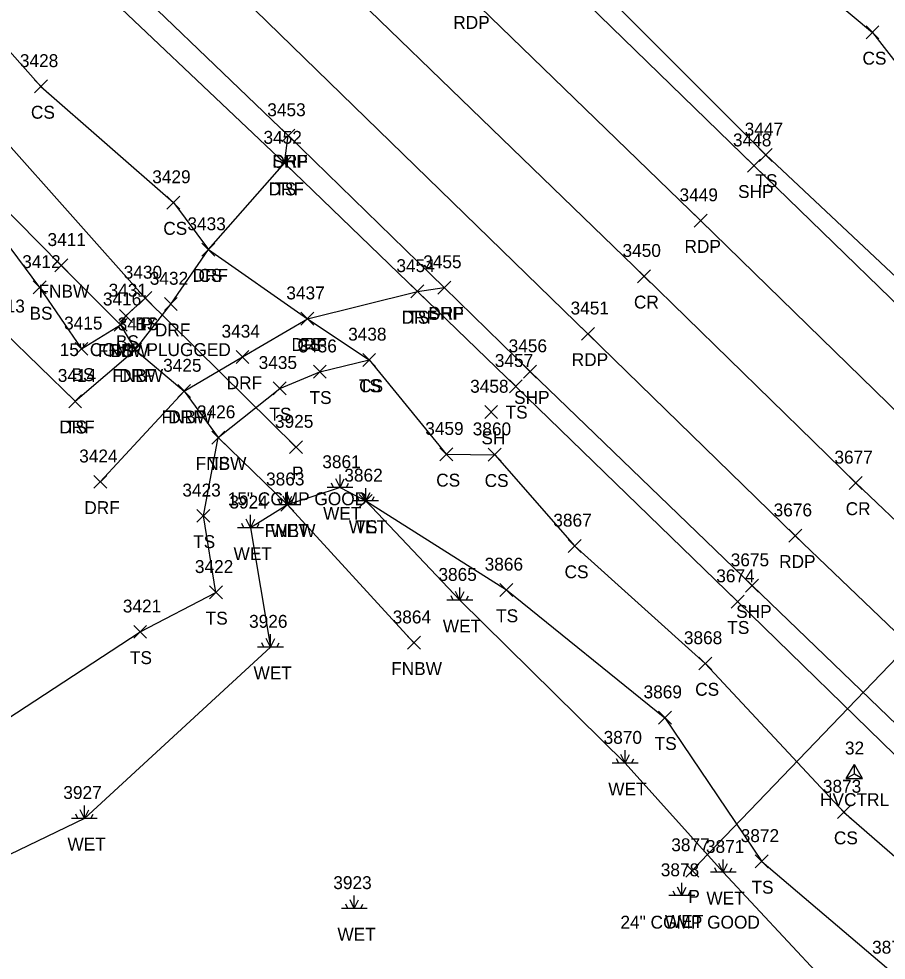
# Model space of a CAD drawing. Extents: x 1472233 to 1475777, y 540726 to 543442.
# Drawn here: x 1474151.5 to 1474285.9, y 541926.7 to 542072.6 of the extents above; entities that cross this region are included whole.
import ezdxf

# ---------------------------------------------------------------- set-up
doc = ezdxf.new("R2010")
doc.units = 0
for name, color, linetype in [('C_A', 7, 'Continuous'), ('C_I', 7, 'Continuous'), ('CPSM', 7, 'Continuous'), ('D_A', 7, 'Continuous'), ('D_C', 7, 'Continuous'), ('D_I', 7, 'Continuous'), ('D_TIC', 7, 'Continuous'), ('DCP', 7, 'Continuous'), ('L_A', 7, 'Continuous'), ('L_I', 7, 'Continuous'), ('L_TIC', 7, 'Continuous'), ('LELB', 7, 'Continuous'), ('LFNC', 7, 'Continuous'), ('LWET', 7, 'Continuous'), ('P_A', 7, 'Continuous'), ('P_I', 7, 'Continuous'), ('P_TIC', 7, 'Continuous'), ('PET', 7, 'Continuous'), ('PRC', 7, 'Continuous'), ('PSP', 7, 'Continuous'), ('R_A', 7, 'Continuous'), ('R_I', 7, 'Continuous'), ('R_TIC', 7, 'Continuous'), ('RDF', 7, 'Continuous')]:
    doc.layers.add(name, color=color, linetype=linetype)

msp = doc.modelspace()

# ---------------------------------------------------------------- linework, layer by layer
at = {"layer": 'CPSM'}
for p, q in [((1474279.74, 541954.87), (1474280.99, 541957.03)), ((1474282.24, 541954.87), (1474280.99, 541957.03)), ((1474280.99, 541955.59), (1474280.99, 541957.03)), ((1474279.74, 541954.87), (1474280.99, 541955.59)), ((1474280.99, 541955.59), (1474280.99, 541955.59)), ((1474280.99, 541955.59), (1474282.24, 541954.87)), ((1474279.74, 541954.87), (1474282.24, 541954.87))]:
    msp.add_line(p, q, dxfattribs=at)
at = {"layer": 'D_TIC'}
for points in [[(1474170.11, 542028.35), (1474172.11, 542030.35)], [(1474172.11, 542028.35), (1474170.11, 542030.35)], [(1474193.46, 542005.23), (1474195.46, 542007.23)], [(1474195.46, 542005.23), (1474193.46, 542007.23)], [(1474254.88, 541939.59), (1474256.88, 541941.59)], [(1474256.88, 541939.59), (1474254.88, 541941.59)]]:
    msp.add_lwpolyline(points, dxfattribs=at)
at = {"layer": 'DCP'}
for points in [[(1474171.11, 542029.35), (1474194.46, 542006.23)], [(1474334.76, 542022.69), (1474255.88, 541940.59)]]:
    msp.add_lwpolyline(points, dxfattribs=at)
at = {"layer": 'L_TIC'}
for points in [[(1474282.81, 542069.53), (1474284.81, 542071.53)], [(1474284.81, 542069.53), (1474282.81, 542071.53)], [(1474153.93, 542061.15), (1474155.93, 542063.15)], [(1474155.93, 542061.15), (1474153.93, 542063.15)], [(1474266.25, 542050.54), (1474268.25, 542052.54)], [(1474268.25, 542050.54), (1474266.25, 542052.54)], [(1474191.68, 542049.26), (1474193.68, 542051.26)], [(1474193.68, 542049.26), (1474191.68, 542051.26)], [(1474174.45, 542043.15), (1474176.45, 542045.15)], [(1474176.45, 542043.15), (1474174.45, 542045.15)], [(1474179.89, 542035.86), (1474181.89, 542037.86)], [(1474181.89, 542035.86), (1474179.89, 542037.86)], [(1474157.08, 542033.41), (1474159.08, 542035.41)], [(1474159.08, 542033.41), (1474157.08, 542035.41)], [(1474153.72, 542029.99), (1474155.72, 542031.99)], [(1474155.72, 542029.99), (1474153.72, 542031.99)], [(1474212.28, 542029.37), (1474214.28, 542031.37)], [(1474214.28, 542029.37), (1474212.28, 542031.37)], [(1474170.11, 542028.35), (1474172.11, 542030.35)], [(1474172.11, 542028.35), (1474170.11, 542030.35)], [(1474167.11, 542025.57), (1474169.11, 542027.57)], [(1474169.11, 542025.57), (1474167.11, 542027.57)], [(1474167.11, 542025.57), (1474169.11, 542027.57)], [(1474169.11, 542025.57), (1474167.11, 542027.57)], [(1474195.22, 542025.14), (1474197.22, 542027.14)], [(1474197.22, 542025.14), (1474195.22, 542027.14)], [(1474166.28, 542024.2), (1474168.28, 542026.2)], [(1474168.28, 542024.2), (1474166.28, 542026.2)], [(1474166.28, 542024.2), (1474168.28, 542026.2)], [(1474168.28, 542024.2), (1474166.28, 542026.2)], [(1474160.22, 542020.47), (1474162.22, 542022.47)], [(1474162.22, 542020.47), (1474160.22, 542022.47)], [(1474168.52, 542020.33), (1474170.52, 542022.33)], [(1474170.52, 542020.33), (1474168.52, 542022.33)], [(1474204.8, 542018.75), (1474206.8, 542020.75)], [(1474206.8, 542018.75), (1474204.8, 542020.75)], [(1474204.8, 542018.75), (1474206.8, 542020.75)], [(1474206.8, 542018.75), (1474204.8, 542020.75)], [(1474197.16, 542016.92), (1474199.16, 542018.92)], [(1474199.16, 542016.92), (1474197.16, 542018.92)], [(1474227.53, 542014.66), (1474229.53, 542016.66)], [(1474229.53, 542014.66), (1474227.53, 542016.66)], [(1474176.13, 542013.92), (1474178.13, 542015.92)], [(1474178.13, 542013.92), (1474176.13, 542015.92)], [(1474190.93, 542014.35), (1474192.93, 542016.35)], [(1474192.93, 542014.35), (1474190.93, 542016.35)], [(1474159.23, 542012.35), (1474161.23, 542014.35)], [(1474161.23, 542012.35), (1474159.23, 542014.35)], [(1474223.71, 542010.67), (1474225.71, 542012.67)], [(1474225.71, 542010.67), (1474223.71, 542012.67)], [(1474181.42, 542006.71), (1474183.42, 542008.71)], [(1474183.42, 542006.71), (1474181.42, 542008.71)], [(1474181.42, 542006.71), (1474183.42, 542008.71)], [(1474183.42, 542006.71), (1474181.42, 542008.71)], [(1474216.75, 542004.12), (1474218.75, 542006.12)], [(1474218.75, 542004.12), (1474216.75, 542006.12)], [(1474224.25, 542004.06), (1474226.25, 542006.06)], [(1474226.25, 542004.06), (1474224.25, 542006.06)], [(1474192.13, 541996.3), (1474194.13, 541998.3)], [(1474194.13, 541996.3), (1474192.13, 541998.3)], [(1474204.26, 541996.89), (1474206.26, 541998.89)], [(1474206.26, 541996.89), (1474204.26, 541998.89)], [(1474179.11, 541994.58), (1474181.11, 541996.58)], [(1474181.11, 541994.58), (1474179.11, 541996.58)], [(1474236.64, 541989.91), (1474238.64, 541991.91)], [(1474238.64, 541989.91), (1474236.64, 541991.91)], [(1474181.05, 541982.72), (1474183.05, 541984.72)], [(1474183.05, 541982.72), (1474181.05, 541984.72)], [(1474226.06, 541983.09), (1474228.06, 541985.09)], [(1474228.06, 541983.09), (1474226.06, 541985.09)], [(1474261.89, 541981.28), (1474263.89, 541983.28)], [(1474263.89, 541981.28), (1474261.89, 541983.28)], [(1474169.31, 541976.6), (1474171.31, 541978.6)], [(1474171.31, 541976.6), (1474169.31, 541978.6)], [(1474211.74, 541974.91), (1474213.74, 541976.91)], [(1474213.74, 541974.91), (1474211.74, 541976.91)], [(1474256.88, 541971.69), (1474258.88, 541973.69)], [(1474258.88, 541971.69), (1474256.88, 541973.69)], [(1474250.63, 541963.29), (1474252.63, 541965.29)], [(1474252.63, 541963.29), (1474250.63, 541965.29)], [(1474278.37, 541948.66), (1474280.37, 541950.66)], [(1474280.37, 541948.66), (1474278.37, 541950.66)], [(1474265.64, 541941.01), (1474267.64, 541943.01)], [(1474267.64, 541941.01), (1474265.64, 541943.01)]]:
    msp.add_lwpolyline(points, dxfattribs=at)
at = {"layer": 'LELB'}
for points in [[(1474046.18, 542138.58), (1474035.39, 542128.34), (1474010.56, 542101.76), (1474016.27, 542091.5), (1474036.06, 542088.24), (1474062.79, 542098.44), (1474066.4, 542086.2), (1474078.97, 542085.39), (1474099.77, 542090.63), (1474103.08, 542091.61), (1474113.4, 542081.74), (1474134.18, 542058.57), (1474154.72, 542030.99), (1474161.22, 542021.47), (1474167.28, 542025.2), (1474168.11, 542026.57)], [(1474103.08, 542091.61), (1474105.31, 542095.58), (1474107.66, 542096.6), (1474118.66, 542088.08), (1474148.68, 542054.52), (1474171.11, 542029.35), (1474168.11, 542026.57)], [(1474125.34, 542095.52), (1474154.93, 542062.15), (1474175.45, 542044.15), (1474180.89, 542036.86), (1474196.22, 542026.14), (1474205.8, 542019.75), (1474217.75, 542005.12), (1474225.25, 542005.06), (1474237.64, 541990.91), (1474257.88, 541972.69), (1474279.37, 541949.66), (1474298.31, 541933.14), (1474316.5, 541912.6), (1474342.9, 541887.99), (1474376.86, 541853.41), (1474404.94, 541830.32), (1474430.71, 541805.44), (1474441.66, 541793.59), (1474448.86, 541786.81)], [(1474260.53, 542090.05), (1474283.81, 542070.53), (1474312.81, 542033.15), (1474329.32, 542023.4), (1474336.45, 542018.52), (1474336.94, 542018.71), (1474345.87, 542010.45), (1474383.63, 541975.67), (1474410.16, 541950.18), (1474438.56, 541919.08), (1474473.68, 541881.08), (1474508.63, 541844.65), (1474536.26, 541809.68), (1474575.01, 541775.44), (1474604.59, 541740.13), (1474643.87, 541699.09), (1474664.79, 541677.39), (1474673.16, 541669.86), (1474676.07, 541669.87), (1474679.13, 541672.16), (1474695.48, 541672.21)], [(1474232.76, 542086.13), (1474267.25, 542051.54), (1474301.07, 542019.81)], [(1474158.64, 542082.55), (1474192.68, 542050.26), (1474213.28, 542030.37), (1474228.53, 542015.66), (1474262.89, 541982.28), (1474289.29, 541956.59), (1474326, 541921.43), (1474352.64, 541894.41), (1474381.76, 541866.84), (1474420.45, 541829.19), (1474453.06, 541797.27), (1474482.38, 541768.5), (1474524.82, 541728.88), (1474561.39, 541692.63), (1474594.65, 541660.67), (1474617.11, 541637.95), (1474633.59, 541620.82)], [(1474112.24, 542080), (1474130.35, 542054.53), (1474149.18, 542024.11), (1474160.23, 542013.35)], [(1474148.12, 541963.09), (1474170.31, 541977.6), (1474182.05, 541983.72), (1474180.11, 541995.58), (1474182.42, 542007.71), (1474191.93, 542015.35), (1474198.16, 542017.92), (1474205.8, 542019.75)], [(1474205.26, 541997.89), (1474227.06, 541984.09), (1474251.63, 541964.29), (1474266.64, 541942.01), (1474287, 541924.71), (1474304.4, 541901.04), (1474334.92, 541881), (1474365.06, 541844.28), (1474394.43, 541822.32), (1474422.83, 541797.75), (1474437.57, 541787.82), (1474442.57, 541779.44)]]:
    msp.add_lwpolyline(points, dxfattribs=at)
at = {"layer": 'LFNC'}
msp.add_lwpolyline([(1474091.24, 542099.31), (1474099.77, 542090.63), (1474112.24, 542080), (1474134.18, 542058.57), (1474158.08, 542034.41), (1474167.28, 542025.2), (1474169.52, 542021.33), (1474177.13, 542014.92), (1474182.42, 542007.71), (1474193.13, 541997.3), (1474212.74, 541975.91)], dxfattribs=at)
at = {"layer": 'LWET'}
for p, q in [((1474201.28, 541999.97), (1474201.28, 542001.97)), ((1474201.28, 541999.97), (1474201.28, 542001.97)), ((1474200.28, 541999.97), (1474199.95, 542000.63)), ((1474200.28, 541999.97), (1474199.95, 542000.63)), ((1474201.28, 541999.97), (1474200.61, 542001.3)), ((1474201.28, 541999.97), (1474200.61, 542001.3)), ((1474201.28, 541999.97), (1474201.95, 542001.3)), ((1474201.28, 541999.97), (1474201.95, 542001.3)), ((1474202.28, 541999.97), (1474202.61, 542000.63)), ((1474202.28, 541999.97), (1474202.61, 542000.63)), ((1474193.13, 541997.3), (1474193.13, 541999.3)), ((1474203.28, 541999.97), (1474199.28, 541999.97)), ((1474203.28, 541999.97), (1474199.28, 541999.97)), ((1474205.26, 541997.89), (1474204.59, 541999.22)), ((1474205.26, 541997.89), (1474205.26, 541999.89)), ((1474205.26, 541997.89), (1474205.93, 541999.22)), ((1474192.13, 541997.3), (1474191.79, 541997.96)), ((1474193.13, 541997.3), (1474192.46, 541998.63)), ((1474193.13, 541997.3), (1474193.79, 541998.63)), ((1474194.13, 541997.3), (1474194.46, 541997.96)), ((1474207.26, 541997.89), (1474203.26, 541997.89)), ((1474204.26, 541997.89), (1474203.93, 541998.56)), ((1474206.26, 541997.89), (1474206.59, 541998.56)), ((1474195.13, 541997.3), (1474191.13, 541997.3)), ((1474187.4, 541993.72), (1474186.73, 541995.06)), ((1474187.4, 541993.72), (1474187.4, 541995.72)), ((1474187.4, 541993.72), (1474188.06, 541995.06)), ((1474189.4, 541993.72), (1474185.4, 541993.72)), ((1474186.4, 541993.72), (1474186.06, 541994.39)), ((1474188.4, 541993.72), (1474188.73, 541994.39)), ((1474219.84, 541982.5), (1474219.84, 541984.5)), ((1474218.84, 541982.5), (1474218.5, 541983.17)), ((1474219.84, 541982.5), (1474219.17, 541983.84)), ((1474219.84, 541982.5), (1474220.5, 541983.84)), ((1474220.84, 541982.5), (1474221.17, 541983.17)), ((1474221.84, 541982.5), (1474217.84, 541982.5)), ((1474190.5, 541975.23), (1474190.5, 541977.23)), ((1474189.5, 541975.23), (1474189.17, 541975.9)), ((1474190.5, 541975.23), (1474189.84, 541976.57)), ((1474190.5, 541975.23), (1474191.17, 541976.57)), ((1474191.5, 541975.23), (1474191.84, 541975.9)), ((1474192.5, 541975.23), (1474188.5, 541975.23)), ((1474245.47, 541957.24), (1474244.81, 541958.58)), ((1474245.47, 541957.24), (1474245.47, 541959.24)), ((1474245.47, 541957.24), (1474246.14, 541958.58)), ((1474247.47, 541957.24), (1474243.47, 541957.24)), ((1474244.47, 541957.24), (1474244.14, 541957.91)), ((1474246.47, 541957.24), (1474246.81, 541957.91)), ((1474160.66, 541948.69), (1474160.33, 541949.36)), ((1474161.66, 541948.69), (1474161, 541950.02)), ((1474161.66, 541948.69), (1474161.66, 541950.69)), ((1474161.66, 541948.69), (1474162.33, 541950.02)), ((1474162.66, 541948.69), (1474163, 541949.36)), ((1474163.66, 541948.69), (1474159.66, 541948.69)), ((1474260.68, 541940.33), (1474260.68, 541942.33)), ((1474259.68, 541940.33), (1474259.35, 541941)), ((1474260.68, 541940.33), (1474260.01, 541941.67)), ((1474260.68, 541940.33), (1474261.35, 541941.67)), ((1474261.68, 541940.33), (1474262.01, 541941)), ((1474262.68, 541940.33), (1474258.68, 541940.33)), ((1474254.25, 541936.71), (1474253.58, 541938.04)), ((1474254.25, 541936.71), (1474254.25, 541938.71)), ((1474254.25, 541936.71), (1474254.91, 541938.04)), ((1474203.5, 541934.72), (1474203.5, 541936.72)), ((1474256.25, 541936.71), (1474252.25, 541936.71)), ((1474253.25, 541936.71), (1474252.91, 541937.38)), ((1474255.25, 541936.71), (1474255.58, 541937.38)), ((1474205.5, 541934.72), (1474201.5, 541934.72)), ((1474202.5, 541934.72), (1474202.17, 541935.39)), ((1474203.5, 541934.72), (1474202.84, 541936.06)), ((1474203.5, 541934.72), (1474204.17, 541936.06)), ((1474204.5, 541934.72), (1474204.84, 541935.39))]:
    msp.add_line(p, q, dxfattribs=at)
for points in [[(1474201.28, 541999.97), (1474193.13, 541997.3), (1474187.4, 541993.72), (1474190.5, 541975.23), (1474161.66, 541948.69), (1474141.28, 541938.83), (1474117.83, 541934.72), (1474098.62, 541941.34), (1474084.19, 541960.07), (1474059.14, 541956.05), (1474029.67, 541959.93), (1474001.42, 541973.92), (1473983.07, 541959.82), (1473950.12, 541912.07), (1473909.45, 541881.65), (1473881.64, 541857.75), (1473838.87, 541852.45), (1473801.01, 541830.26), (1473760.94, 541803.25), (1473684.41, 541785.97)], [(1474201.28, 541999.97), (1474205.26, 541997.89), (1474219.84, 541982.5), (1474245.47, 541957.24), (1474260.68, 541940.33), (1474280.72, 541918.86), (1474298.17, 541896.9)]]:
    msp.add_lwpolyline(points, dxfattribs=at)
at = {"layer": 'P_TIC'}
for points in [[(1474192.27, 542053.54), (1474194.27, 542055.54)], [(1474194.27, 542053.54), (1474192.27, 542055.54)], [(1474264.44, 542048.86), (1474266.44, 542050.86)], [(1474266.44, 542048.86), (1474264.44, 542050.86)], [(1474256.17, 542040.35), (1474258.17, 542042.35)], [(1474258.17, 542040.35), (1474256.17, 542042.35)], [(1474247.4, 542031.72), (1474249.4, 542033.72)], [(1474249.4, 542031.72), (1474247.4, 542033.72)], [(1474216.43, 542029.97), (1474218.43, 542031.97)], [(1474218.43, 542029.97), (1474216.43, 542031.97)], [(1474238.7, 542022.8), (1474240.7, 542024.8)], [(1474240.7, 542022.8), (1474238.7, 542024.8)], [(1474229.73, 542016.94), (1474231.73, 542018.94)], [(1474231.73, 542016.94), (1474229.73, 542018.94)], [(1474280.21, 541999.69), (1474282.21, 542001.69)], [(1474282.21, 541999.69), (1474280.21, 542001.69)], [(1474270.84, 541991.5), (1474272.84, 541993.5)], [(1474272.84, 541991.5), (1474270.84, 541993.5)], [(1474264.14, 541983.76), (1474266.14, 541985.76)], [(1474266.14, 541983.76), (1474264.14, 541985.76)]]:
    msp.add_lwpolyline(points, dxfattribs=at)
at = {"layer": 'PET'}
for points in [[(1474169.03, 542092.64), (1474239.7, 542023.8), (1474271.84, 541992.5), (1474300.43, 541965.08)], [(1474221.34, 542076.07), (1474257.17, 542041.35), (1474290.36, 542008.95)]]:
    msp.add_lwpolyline(points, dxfattribs=at)
at = {"layer": 'PRC'}
msp.add_lwpolyline([(1474177.51, 542101.4), (1474248.4, 542032.72), (1474281.21, 542000.69), (1474310.2, 541973.13)], dxfattribs=at)
at = {"layer": 'PSP'}
for points in [[(1474161.58, 542084.96), (1474193.27, 542054.54), (1474217.43, 542030.97), (1474230.73, 542017.94), (1474265.14, 541984.76), (1474291.83, 541959.1)], [(1474230.43, 542083.96), (1474265.44, 542049.86), (1474298.91, 542017.38)]]:
    msp.add_lwpolyline(points, dxfattribs=at)
at = {"layer": 'R_TIC'}
for points in [[(1474192.27, 542053.54), (1474194.27, 542055.54)], [(1474194.27, 542053.54), (1474192.27, 542055.54)], [(1474191.68, 542049.26), (1474193.68, 542051.26)], [(1474193.68, 542049.26), (1474191.68, 542051.26)], [(1474179.89, 542035.86), (1474181.89, 542037.86)], [(1474181.89, 542035.86), (1474179.89, 542037.86)], [(1474212.28, 542029.37), (1474214.28, 542031.37)], [(1474214.28, 542029.37), (1474212.28, 542031.37)], [(1474216.43, 542029.97), (1474218.43, 542031.97)], [(1474218.43, 542029.97), (1474216.43, 542031.97)], [(1474174.06, 542027.41), (1474176.06, 542029.41)], [(1474176.06, 542027.41), (1474174.06, 542029.41)], [(1474195.22, 542025.14), (1474197.22, 542027.14)], [(1474197.22, 542025.14), (1474195.22, 542027.14)], [(1474168.52, 542020.33), (1474170.52, 542022.33)], [(1474170.52, 542020.33), (1474168.52, 542022.33)], [(1474185.17, 542019.21), (1474187.17, 542021.21)], [(1474187.17, 542019.21), (1474185.17, 542021.21)], [(1474176.13, 542013.92), (1474178.13, 542015.92)], [(1474178.13, 542013.92), (1474176.13, 542015.92)], [(1474159.23, 542012.35), (1474161.23, 542014.35)], [(1474161.23, 542012.35), (1474159.23, 542014.35)], [(1474163.12, 541999.86), (1474165.12, 542001.86)], [(1474165.12, 541999.86), (1474163.12, 542001.86)]]:
    msp.add_lwpolyline(points, dxfattribs=at)
at = {"layer": 'RDF'}
for points in [[(1474160.23, 542013.35), (1474169.52, 542021.33), (1474175.06, 542028.41), (1474180.89, 542036.86), (1474192.68, 542050.26), (1474193.27, 542054.54)], [(1474164.12, 542000.86), (1474177.13, 542014.92), (1474186.17, 542020.21), (1474196.22, 542026.14), (1474213.28, 542030.37), (1474217.43, 542030.97)]]:
    msp.add_lwpolyline(points, dxfattribs=at)

# ---------------------------------------------------------------- texts
at = {"layer": 'C_A'}
msp.add_text('HVCTRL', height=2, dxfattribs=at).set_placement((1474275.68, 541950.59))
at = {"layer": 'C_I'}
msp.add_text('32', height=2, dxfattribs=at).set_placement((1474279.53, 541958.59))
at = {"layer": 'D_A'}
for p in [(1474170.49, 542024.35), (1474193.83, 542001.23), (1474255.26, 541935.59)]:
    msp.add_text('P', height=2, dxfattribs=at).set_placement(p)
at = {"layer": 'D_C'}
for s, p in [('15" CGMP PLUGGED', (1474157.84, 542020.35)), ('15" CGMP GOOD', (1474183.88, 541997.23)), ('24" CGMP GOOD', (1474244.74, 541931.59))]:
    msp.add_text(s, height=2, dxfattribs=at).set_placement(p)
at = {"layer": 'D_I'}
for s, p in [('3430', (1474167.76, 542032.35)), ('3925', (1474191.2, 542009.23)), ('3877', (1474252.62, 541943.59))]:
    msp.add_text(s, height=2, dxfattribs=at).set_placement(p)
at = {"layer": 'L_A'}
for s, p in [('CS', (1474282.25, 542065.53)), ('CS', (1474153.38, 542057.15)), ('TS', (1474265.66, 542046.54)), ('TS', (1474191.09, 542045.26)), ('CS', (1474173.89, 542039.15)), ('CS', (1474179.33, 542031.86)), ('FNBW', (1474154.55, 542029.41)), ('BS', (1474153.16, 542025.99)), ('TS', (1474211.69, 542025.37)), ('BS', (1474169.55, 542024.35)), ('BS', (1474166.55, 542021.57)), ('BS', (1474166.55, 542021.57)), ('CS', (1474194.66, 542021.14)), ('FNBW', (1474163.75, 542020.2)), ('BS', (1474165.72, 542020.2)), ('BS', (1474159.66, 542016.47)), ('FNBW', (1474165.99, 542016.33)), ('TS', (1474204.21, 542014.75)), ('CS', (1474204.24, 542014.75)), ('TS', (1474196.56, 542012.92)), ('TS', (1474190.34, 542010.35)), ('TS', (1474226.94, 542010.66)), ('FNBW', (1474173.61, 542009.92)), ('TS', (1474158.64, 542008.35)), ('SH', (1474223.2, 542006.67)), ('FNBW', (1474178.9, 542002.71)), ('TS', (1474180.83, 542002.71)), ('CS', (1474216.19, 542000.12)), ('CS', (1474223.69, 542000.06)), ('WET', (1474198.66, 541994.97)), ('WET', (1474198.66, 541994.97)), ('WET', (1474202.64, 541992.89)), ('TS', (1474203.67, 541992.89)), ('FNBW', (1474189.6, 541992.3)), ('WET', (1474190.5, 541992.3)), ('TS', (1474178.52, 541990.58)), ('WET', (1474184.78, 541988.72)), ('CS', (1474236.08, 541985.91)), ('TS', (1474180.46, 541978.72)), ('TS', (1474225.47, 541979.09)), ('WET', (1474217.21, 541977.5)), ('TS', (1474261.3, 541977.28)), ('TS', (1474168.72, 541972.6)), ('FNBW', (1474209.21, 541970.91)), ('WET', (1474187.88, 541970.23)), ('CS', (1474256.32, 541967.69)), ('TS', (1474250.04, 541959.29)), ('WET', (1474242.85, 541952.24)), ('CS', (1474277.82, 541944.66)), ('WET', (1474159.04, 541943.69)), ('TS', (1474265.05, 541937.01)), ('WET', (1474258.06, 541935.33)), ('WET', (1474251.63, 541931.71)), ('WET', (1474200.88, 541929.72))]:
    msp.add_text(s, height=2, dxfattribs=at).set_placement(p)
at = {"layer": 'L_I'}
for s, p in [('3428', (1474151.67, 542065.15)), ('3447', (1474263.99, 542054.54)), ('3452', (1474189.42, 542053.26)), ('3429', (1474172.18, 542047.15)), ('3433', (1474177.63, 542039.86)), ('3411', (1474155.95, 542037.41)), ('3412', (1474152.03, 542033.99)), ('3430', (1474167.76, 542032.35)), ('3454', (1474210.02, 542033.37)), ('3431', (1474165.42, 542029.57)), ('3431', (1474165.42, 542029.57)), ('3437', (1474192.96, 542029.14)), ('3416', (1474164.53, 542028.2)), ('3416', (1474164.53, 542028.2)), ('3413', (1474146.49, 542027.11)), ('3415', (1474158.52, 542024.47)), ('3417', (1474166.82, 542024.33)), ('3438', (1474202.54, 542022.75)), ('3438', (1474202.54, 542022.75)), ('3436', (1474194.84, 542020.92)), ('3425', (1474173.87, 542017.92)), ('3435', (1474188.67, 542018.35)), ('3457', (1474225.27, 542018.66)), ('3414', (1474157.54, 542016.35)), ('3458', (1474221.45, 542014.67)), ('3426', (1474179.11, 542010.71)), ('3426', (1474179.11, 542010.71)), ('3459', (1474214.49, 542008.12)), ('3860', (1474221.85, 542008.06)), ('3861', (1474198.54, 542002.97)), ('3861', (1474198.54, 542002.97)), ('3863', (1474189.82, 542000.3)), ('3863', (1474189.82, 542000.3)), ('3862', (1474201.95, 542000.89)), ('3862', (1474201.95, 542000.89)), ('3423', (1474176.85, 541998.58)), ('3924', (1474184.14, 541996.72)), ('3867', (1474234.34, 541993.91)), ('3422', (1474178.79, 541986.72)), ('3866', (1474223.7, 541987.09)), ('3865', (1474216.53, 541985.5)), ('3674', (1474259.59, 541985.28)), ('3421', (1474167.62, 541980.6)), ('3926', (1474187.19, 541978.23)), ('3864', (1474209.44, 541978.91)), ('3868', (1474254.57, 541975.69)), ('3869', (1474248.32, 541967.29)), ('3870', (1474242.13, 541960.24)), ('3927', (1474158.4, 541951.69)), ('3873', (1474276.11, 541952.66)), ('3872', (1474263.38, 541945.01)), ('3871', (1474257.99, 541943.33)), ('3878', (1474250.99, 541939.71)), ('3923', (1474200.24, 541937.72)), ('3875', (1474283.74, 541927.71))]:
    msp.add_text(s, height=2, dxfattribs=at).set_placement(p)
at = {"layer": 'P_A'}
for s, p in [('RDP', (1474218.83, 542071.07)), ('SHP', (1474190.8, 542049.54)), ('SHP', (1474262.97, 542044.86)), ('RDP', (1474254.66, 542036.35)), ('CR', (1474246.83, 542027.72)), ('SHP', (1474214.97, 542025.97)), ('RDP', (1474237.19, 542018.8)), ('SHP', (1474228.26, 542012.94)), ('CR', (1474279.64, 541995.69)), ('RDP', (1474269.33, 541987.5)), ('SHP', (1474262.67, 541979.76))]:
    msp.add_text(s, height=2, dxfattribs=at).set_placement(p)
at = {"layer": 'P_I'}
for s, p in [('3453', (1474190.01, 542057.54)), ('3448', (1474262.18, 542052.86)), ('3449', (1474253.9, 542044.35)), ('3450', (1474245.06, 542035.72)), ('3455', (1474214.17, 542033.97)), ('3451', (1474237.01, 542026.8)), ('3456', (1474227.41, 542020.94)), ('3677', (1474277.9, 542003.69)), ('3676', (1474268.48, 541995.5)), ('3675', (1474261.83, 541987.76))]:
    msp.add_text(s, height=2, dxfattribs=at).set_placement(p)
at = {"layer": 'R_A'}
for p in [(1474190.8, 542049.54), (1474190.21, 542045.26), (1474178.42, 542031.86), (1474210.81, 542025.37), (1474214.97, 542025.97), (1474172.59, 542023.41), (1474193.75, 542021.14), (1474167.05, 542016.33), (1474183.71, 542015.21), (1474174.67, 542009.92), (1474157.77, 542008.35), (1474161.65, 541995.86)]:
    msp.add_text('DRF', height=2, dxfattribs=at).set_placement(p)
at = {"layer": 'R_I'}
for s, p in [('3453', (1474190.01, 542057.54)), ('3452', (1474189.42, 542053.26)), ('3433', (1474177.63, 542039.86)), ('3455', (1474214.17, 542033.97)), ('3454', (1474210.02, 542033.37)), ('3432', (1474171.8, 542031.41)), ('3437', (1474192.96, 542029.14)), ('3417', (1474166.82, 542024.33)), ('3434', (1474182.92, 542023.21)), ('3425', (1474173.87, 542017.92)), ('3414', (1474157.54, 542016.35)), ('3424', (1474160.86, 542003.86))]:
    msp.add_text(s, height=2, dxfattribs=at).set_placement(p)

doc.saveas('drawing.dxf')
